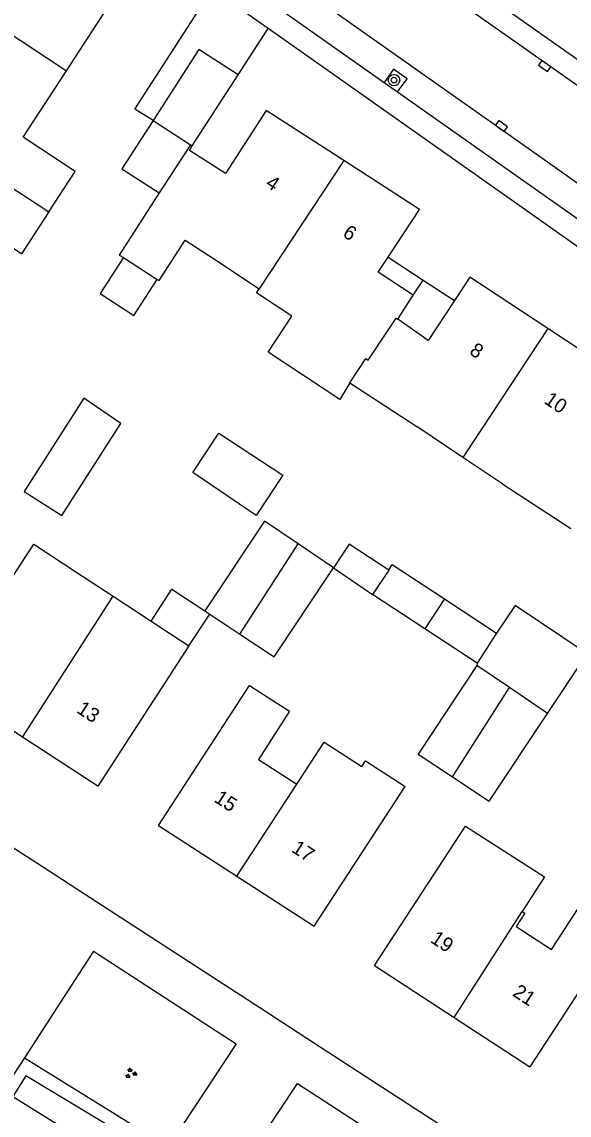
# Model space of a CAD drawing. Extents: x 136000 to 141014, y 402000 to 403500.
# Drawn here: x 138236.5 to 138274.7, y 402591.5 to 402667.9 of the extents above; entities that cross this region are included whole.
import ezdxf

# ---------------------------------------------------------------- set-up
doc = ezdxf.new("R2010")
doc.units = 0
for name, color, linetype in [('gg-anno-huisnummerreeks BGT', 7, 'Continuous'), ('gg-bbg-gedigitaliseerde bebouwing', 7, 'Continuous'), ('gg-bbg-gedigitaliseerde bijgebouw', 7, 'Continuous'), ('gg-bbg-hoofdgebouw', 7, 'Continuous'), ('gg-bbg-luifel en loopbrug', 7, 'Continuous'), ('gg-bbg-tussenscheiding', 7, 'Continuous'), ('gg-knt-verharding', 7, 'Continuous'), ('gg-knt-verharding nz', 7, 'Continuous'), ('gt-grn-groengrens', 7, 'Continuous'), ('gt-symb-boom', 7, 'Continuous'), ('gt-symb-groenvak', 7, 'Continuous'), ('gt-symb-kolk', 7, 'Continuous')]:
    doc.layers.add(name, color=color, linetype=linetype)

# ---------------------------------------------------------------- blocks, each defined once
blk = doc.blocks.new('gt0-KOLK')
at = {"layer": 'gt-symb-kolk'}
blk.add_lwpolyline([(0, 0), (0.375, 0), (0.375, 0.4), (-0.375, 0.4), (-0.375, 0), (0, 0)], dxfattribs=at)
blk = doc.blocks.new('gt0-BOOM')
at = {"layer": 'gt-symb-boom'}
for radius in [0.4, 0.2]:
    blk.add_circle((0, 0), radius, dxfattribs=at)
blk = doc.blocks.new('gt0-GRVAK')
at = {"layer": 'gt-symb-groenvak'}
for p, q in [((-0.11, 0.189), (-0.228, 0.24)), ((-0.182, 0.153), (0.088, 0.153)), ((-0.091, 0.211), (-0.156, 0.322)), ((-0.047, 0.214), (-0.047, 0.393)), ((-0.004, 0.211), (0.061, 0.322)), ((0.015, 0.189), (0.133, 0.24)), ((0.262, -0.052), (0.197, 0.059)), ((0.305, -0.049), (0.305, 0.13)), ((0.349, -0.052), (0.414, 0.059)), ((-0.245, -0.228), (-0.363, -0.177)), ((-0.318, -0.264), (-0.047, -0.264)), ((-0.226, -0.206), (-0.291, -0.095)), ((-0.183, -0.203), (-0.183, -0.024)), ((-0.139, -0.206), (-0.074, -0.095)), ((-0.12, -0.228), (-0.002, -0.177)), ((0.243, -0.074), (0.125, -0.023)), ((0.17, -0.11), (0.441, -0.11)), ((0.368, -0.074), (0.486, -0.023))]:
    blk.add_line(p, q, dxfattribs=at)

msp = doc.modelspace()

# ---------------------------------------------------------------- linework, layer by layer
at = {"layer": 'gg-bbg-gedigitaliseerde bebouwing'}
for p, q in [((138239.6, 402664.486), (138243.08, 402669.85)), ((138248.85, 402665.98), (138245.651, 402661.005)), ((138236.586, 402659.841), (138239.6, 402664.486)), ((138245.651, 402661.005), (138248.261, 402659.325)), ((138248.261, 402659.325), (138246.093, 402655.958)), ((138234.75, 402657.012), (138238.365, 402654.632)), ((138247.898, 402652.653), (138249.938, 402651.321)), ((138243.584, 402651.434), (138245.939, 402649.919)), ((138249.938, 402651.321), (138253.065, 402649.266)), ((138259.409, 402642.682), (138264.076, 402639.635)), ((138267.297, 402637.478), (138264.076, 402639.635)), ((138270.092, 402635.605), (138267.297, 402637.478)), ((138270.092, 402635.605), (138274.823, 402632.516)), ((138240.268, 402629.495), (138242.869, 402627.788)), ((138242.869, 402627.788), (138245.515, 402626.05)), ((138245.515, 402626.05), (138248.162, 402624.313)), ((138248.162, 402624.313), (138241.79, 402614.52))]:
    msp.add_line(p, q, dxfattribs=at)
for points in [[(138238.365, 402654.632), (138240.219, 402657.449), (138236.586, 402659.841)], [(138246.093, 402655.958), (138243.299, 402651.618), (138243.584, 402651.434)], [(138245.939, 402649.919), (138246.08, 402649.828), (138247.898, 402652.653)], [(138259.409, 402642.682), (138258.696, 402641.531), (138253.687, 402644.823), (138255.348, 402647.352), (138252.875, 402648.978), (138253.065, 402649.266)], [(138230.93, 402621.58), (138237.325, 402631.408), (138240.268, 402629.495)], [(138246.03, 402611.77), (138252.399, 402621.543), (138255.182, 402619.742), (138253.009, 402616.383), (138255.689, 402614.649)], [(138255.689, 402614.649), (138257.608, 402617.594), (138260.235, 402615.882)], [(138260.235, 402615.882), (138260.492, 402616.279), (138263.258, 402614.49)], [(138267.473, 402611.718), (138272.995, 402608.178), (138271.443, 402605.756)], [(138271.443, 402605.756), (138271.615, 402605.644), (138271.005, 402604.708), (138273.485, 402603.092), (138275.657, 402606.427), (138278.347, 402604.674), (138271.98, 402594.9)]]:
    msp.add_lwpolyline(points, dxfattribs=at)
at = {"layer": 'gg-bbg-gedigitaliseerde bijgebouw'}
for p, q in [((138258.253, 402629.761), (138255.795, 402631.432)), ((138266.008, 402627.593), (138264.634, 402625.504)), ((138266.008, 402627.593), (138269.653, 402625.197)), ((138249.261, 402626.772), (138249.611, 402626.539)), ((138249.611, 402626.539), (138251.716, 402625.135)), ((138268.28, 402623.108), (138264.634, 402625.504)), ((138268.28, 402623.108), (138268.278, 402622.944))]:
    msp.add_line(p, q, dxfattribs=at)
for points in [[(138243.413, 402639.851), (138240.827, 402641.61), (138236.659, 402635.106), (138239.291, 402633.419), (138243.413, 402639.851)], [(138248.436, 402636.436), (138250.241, 402639.182), (138254.715, 402636.241), (138252.864, 402633.425), (138248.436, 402636.436)], [(138255.795, 402631.432), (138253.436, 402633.036), (138249.261, 402626.772)], [(138251.716, 402625.135), (138254.107, 402623.542), (138258.253, 402629.761)], [(138273.198, 402619.598), (138275.98, 402623.752), (138270.944, 402627.125), (138269.653, 402625.197)], [(138268.278, 402622.944), (138264.175, 402616.75), (138266.557, 402615.171)], [(138266.557, 402615.171), (138269.134, 402613.464), (138273.198, 402619.598)]]:
    msp.add_lwpolyline(points, dxfattribs=at)
at = {"layer": 'gg-bbg-hoofdgebouw'}
for p, q in [((138251.6, 402664.21), (138248.85, 402665.98)), ((138248.391, 402659.241), (138251.6, 402664.21)), ((138262.74, 402647.13), (138263.83, 402648.81)), ((138236.529, 402617.94), (138230.93, 402621.58)), ((138241.79, 402614.52), (138236.529, 402617.94)), ((138256.91, 402604.73), (138263.258, 402614.49)), ((138246.03, 402611.77), (138251.505, 402608.228)), ((138261.11, 402601.98), (138267.473, 402611.718)), ((138251.505, 402608.228), (138256.91, 402604.73)), ((138261.11, 402601.98), (138266.69, 402598.345)), ((138266.69, 402598.345), (138271.98, 402594.9))]:
    msp.add_line(p, q, dxfattribs=at)
for points in [[(138258.971, 402658.226), (138253.56, 402661.72), (138250.71, 402657.31), (138248.19, 402658.93), (138248.391, 402659.241)], [(138262.07, 402651.465), (138264.26, 402654.81), (138258.971, 402658.226)], [(138263.83, 402648.81), (138261.38, 402650.41), (138262.07, 402651.465)], [(138273.221, 402646.479), (138267.78, 402650.06), (138266.712, 402648.433)], [(138266.712, 402648.433), (138264.88, 402645.64), (138262.74, 402647.13)], [(138277.873, 402637.129), (138275.53, 402638.64), (138278.43, 402643.05), (138273.221, 402646.479)]]:
    msp.add_lwpolyline(points, dxfattribs=at)
at = {"layer": 'gg-bbg-luifel en loopbrug'}
for p, q in [((138253.686, 402667.44), (138249.793, 402670.184)), ((138251.6, 402664.21), (138253.686, 402667.44)), ((138262.07, 402651.465), (138264.519, 402649.865)), ((138263.83, 402648.81), (138264.519, 402649.865)), ((138264.519, 402649.865), (138266.712, 402648.433)), ((138258.253, 402629.761), (138260.988, 402627.901)), ((138262.113, 402629.61), (138260.988, 402627.901)), ((138264.634, 402625.504), (138260.988, 402627.901)), ((138248.162, 402624.313), (138249.611, 402626.539))]:
    msp.add_line(p, q, dxfattribs=at)
for points in [[(138245.651, 402661.005), (138244.391, 402661.819), (138249.793, 402670.184)], [(138245.651, 402661.005), (138243.481, 402657.645), (138246.093, 402655.958)], [(138238.365, 402654.632), (138236.466, 402651.692), (138232.824, 402654.044)], [(138243.584, 402651.434), (138241.965, 402648.92), (138244.32, 402647.404), (138245.939, 402649.919)], [(138262.113, 402629.61), (138259.348, 402631.428), (138258.253, 402629.761)], [(138262.113, 402629.61), (138262.363, 402629.989), (138266.008, 402627.593)], [(138245.515, 402626.05), (138246.959, 402628.27), (138249.261, 402626.772)]]:
    msp.add_lwpolyline(points, dxfattribs=at)
at = {"layer": 'gg-bbg-tussenscheiding'}
for p, q in [((138230.62, 402670.447), (138239.6, 402664.486)), ((138248.261, 402659.325), (138248.391, 402659.241)), ((138258.971, 402658.226), (138253.065, 402649.266)), ((138273.221, 402646.479), (138267.297, 402637.478)), ((138251.716, 402625.135), (138255.795, 402631.432)), ((138236.529, 402617.94), (138242.869, 402627.788)), ((138269.653, 402625.197), (138268.28, 402623.108)), ((138270.552, 402621.398), (138268.278, 402622.944)), ((138266.557, 402615.171), (138270.552, 402621.398)), ((138273.198, 402619.598), (138270.552, 402621.398)), ((138251.505, 402608.228), (138255.689, 402614.649)), ((138266.69, 402598.345), (138271.443, 402605.756))]:
    msp.add_line(p, q, dxfattribs=at)
msp.add_lwpolyline([(138259.409, 402642.682), (138260.522, 402644.387), (138260.676, 402644.27), (138262.632, 402647.205), (138262.74, 402647.13)], dxfattribs=at)
at = {"layer": 'gg-knt-verharding'}
for p, q in [((138239.86, 402690.29), (138363.76, 402602.89)), ((138240.66, 402687.89), (138362.641, 402601.848)), ((138250.069, 402671.947), (138261.806, 402663.664)), ((138360.89, 402591.856), (138253.686, 402667.44)), ((138261.806, 402663.664), (138262.734, 402663.01)), ((138262.734, 402663.01), (138276.794, 402653.093)), ((138227.033, 402615.963), (138237.933, 402608.889)), ((138237.933, 402608.889), (138242.204, 402606.118)), ((138242.204, 402606.118), (138253.109, 402599.041)), ((138241.484, 402602.983), (138236.672, 402595.54)), ((138241.484, 402602.983), (138251.466, 402596.509)), ((138253.109, 402599.041), (138257.388, 402596.264)), ((138251.466, 402596.509), (138246.71, 402589.328)), ((138257.388, 402596.264), (138268.258, 402589.21)), ((138236.672, 402595.54), (138235.19, 402593.249)), ((138250.993, 402586.605), (138255.746, 402593.734)), ((138255.746, 402593.734), (138266.617, 402586.682)), ((138235.871, 402592.827), (138244.396, 402587.535))]:
    msp.add_line(p, q, dxfattribs=at)
msp.add_lwpolyline([(138262.734, 402663.01), (138263.397, 402663.931), (138262.459, 402664.609), (138261.806, 402663.664)], dxfattribs=at)
at = {"layer": 'gg-knt-verharding nz'}
msp.add_lwpolyline([(138353.021, 402601.774), (138346.498, 402606.397), (138302.169, 402637.634), (138269.878, 402660.468), (138240.234, 402681.36)], dxfattribs=at)
at = {"layer": 'gt-grn-groengrens'}
for p, q in [((138236.672, 402595.54), (138246.71, 402589.328)), ((138236.769, 402594.274), (138235.871, 402592.827))]:
    msp.add_line(p, q, dxfattribs=at)
msp.add_lwpolyline([(138244.396, 402587.535), (138245.322, 402589.126), (138236.769, 402594.274)], dxfattribs=at)

# ---------------------------------------------------------------- block references
at = {"layer": 'gt-symb-boom'}
msp.add_blockref('gt0-BOOM', (138262.482, 402663.839), dxfattribs=at)
at = {"layer": 'gt-symb-groenvak'}
msp.add_blockref('gt0-GRVAK', (138244.09, 402594.446), dxfattribs=at)
at = {"layer": 'gt-symb-kolk'}
for p, rotation in [((138272.892, 402664.655), -35.184539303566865), ((138269.878, 402660.468), -35.231357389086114)]:
    msp.add_blockref('gt0-KOLK', p, dxfattribs=dict(at, rotation=rotation))

# ---------------------------------------------------------------- texts
at = {"layer": 'gg-anno-huisnummerreeks BGT'}
for s, rotation, p in [('4', 327.2, (138253.448, 402656.435)), ('6', 327.1, (138258.83, 402652.961)), ('8', 326.6, (138267.684, 402644.736)), ('10', 326.6, (138272.899, 402641.304)), ('13', 327, (138240.248, 402619.696)), ('15', 327.1, (138249.849, 402613.468)), ('17', 327.1, (138255.256, 402609.97)), ('19', 326.9, (138264.961, 402603.649)), ('21', 326.9, (138270.699, 402599.911))]:
    msp.add_text(s, height=1, rotation=rotation, dxfattribs=at).set_placement(p)

doc.saveas('drawing.dxf')
